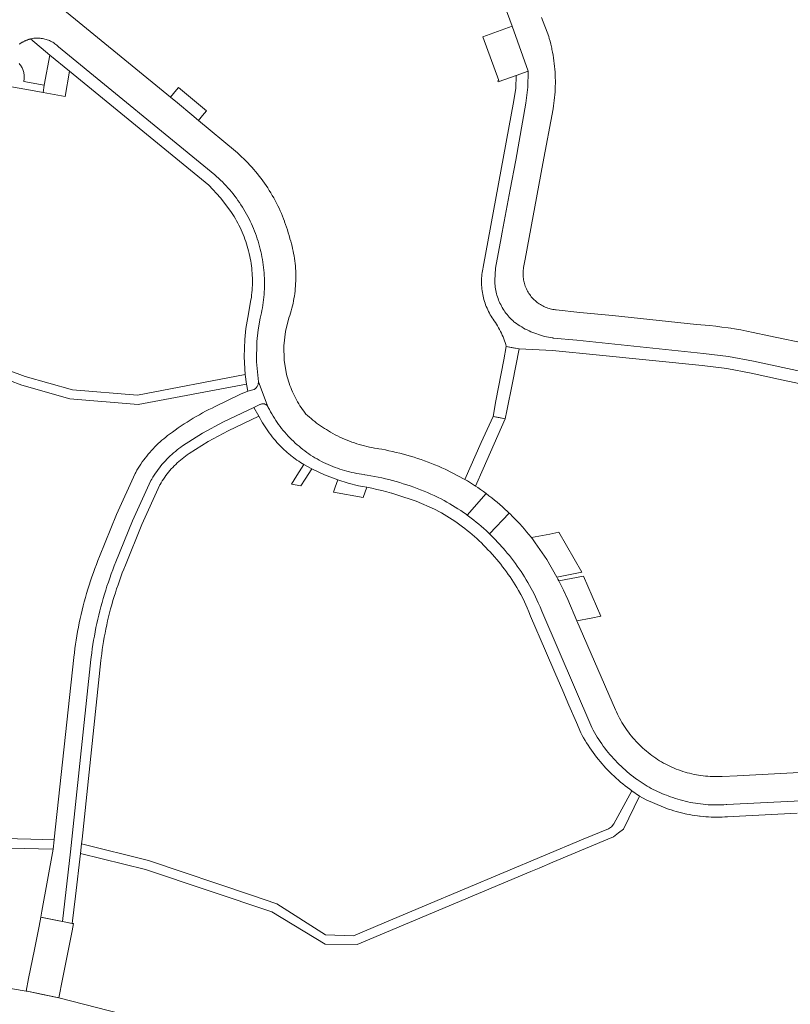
# Model space of a CAD drawing. Extents: x 146402 to 164798, y 455483 to 464134.
# Tile 434 of 575: x 158750 to 158873, y 459974 to 460131. Entities that reach past the tile are written whole.
import ezdxf

# ---------------------------------------------------------------- set-up
doc = ezdxf.new("R2010")
doc.units = 0
doc.header["$LTSCALE"] = 0.2
for name, color, linetype, lineweight in [('B-XX-VH-VERHARDING_ASFALT-GV', 252, 'CONTINUOUS', 18), ('B-XX-VH-VERHARDING_BETONSTRAATSTEEN-GV', 252, 'CONTINUOUS', 18), ('B-XX-VH-VERHARDING_TEGEL-GV', 252, 'CONTINUOUS', 18)]:
    doc.layers.add(name, color=color, linetype=linetype, lineweight=lineweight)

msp = doc.modelspace()

# ---------------------------------------------------------------- linework, layer by layer
at = {"layer": 'B-XX-VH-VERHARDING_ASFALT-GV'}
for points in [[(158749.916, 460126.685), (158749.992, 460126.74), (158750.069, 460126.793), (158750.148, 460126.844), (158750.227, 460126.894), (158750.307, 460126.943), (158750.388, 460126.99), (158750.469, 460127.036), (158750.552, 460127.081), (158750.635, 460127.124), (158750.719, 460127.166), (158750.804, 460127.206), (158750.889, 460127.245), (158750.975, 460127.282), (158751.061, 460127.318), (158751.149, 460127.353), (158751.236, 460127.386), (158751.325, 460127.417), (158751.414, 460127.447), (158751.503, 460127.475), (158751.593, 460127.502), (158751.683, 460127.527), (158751.868, 460127.568), (158752.06, 460127.603), (158752.253, 460127.63), (158752.447, 460127.648), (158752.642, 460127.659), (158752.837, 460127.662), (158753.032, 460127.657), (158753.226, 460127.644), (158753.42, 460127.623), (158753.613, 460127.594), (158753.804, 460127.557), (158753.994, 460127.512), (158754.182, 460127.459), (158754.368, 460127.399), (158754.55, 460127.332), (158754.73, 460127.256), (158754.907, 460127.174), (158755.08, 460127.084), (158755.25, 460126.988), (158755.415, 460126.884), (158755.576, 460126.774), (158755.732, 460126.657), (158755.883, 460126.534), (158756.029, 460126.405), (158756.17, 460126.27), (158781.07, 460105.86), (158781.344, 460105.619), (158781.661, 460105.33), (158781.972, 460105.036), (158782.277, 460104.735), (158782.577, 460104.429), (158782.872, 460104.118), (158783.16, 460103.801), (158783.442, 460103.479), (158783.718, 460103.152), (158783.989, 460102.819), (158784.252, 460102.482), (158784.51, 460102.139), (158784.761, 460101.792), (158785.006, 460101.44), (158785.244, 460101.084), (158785.475, 460100.723), (158785.699, 460100.359), (158785.917, 460099.99), (158786.128, 460099.617), (158786.331, 460099.24), (158786.528, 460098.859), (158786.717, 460098.475), (158786.9, 460098.087), (158787.075, 460097.696), (158787.242, 460097.302), (158787.402, 460096.905), (158787.555, 460096.504), (158787.701, 460096.101), (158787.838, 460095.696), (158787.969, 460095.288), (158788.091, 460094.877), (158788.206, 460094.464), (158788.313, 460094.05), (158788.413, 460093.633), (158788.504, 460093.214), (158788.588, 460092.794), (158788.664, 460092.372), (158788.732, 460091.95), (158788.792, 460091.525), (158788.844, 460091.1), (158788.888, 460090.674), (158788.924, 460090.247), (158788.952, 460089.82), (158788.973, 460089.392), (158788.985, 460088.964), (158788.989, 460088.535), (158788.986, 460088.107), (158788.974, 460087.679), (158788.954, 460087.251), (158788.926, 460086.823), (158788.891, 460086.396), (158788.847, 460085.97), (158788.795, 460085.545), (158788.736, 460085.12), (158788.668, 460084.697), (158788.593, 460084.276), (158788.51, 460083.856), (158788.419, 460083.437), (158788.32, 460083.02), (158787.991, 460081.185), (158787.784, 460079.332), (158787.717, 460076.099), (158788.02, 460072.88), (158789.58, 460068.81), (158789.764, 460068.457), (158789.954, 460068.107), (158790.152, 460067.761), (158790.356, 460067.42), (158790.567, 460067.082), (158790.786, 460066.749), (158791.01, 460066.421), (158791.242, 460066.097), (158791.479, 460065.777), (158791.723, 460065.462), (158791.974, 460065.153), (158792.23, 460064.848), (158792.493, 460064.549), (158792.761, 460064.255), (158793.036, 460063.967), (158793.316, 460063.684), (158793.602, 460063.407), (158793.893, 460063.135), (158794.19, 460062.87), (158794.492, 460062.61), (158794.799, 460062.357), (158795.111, 460062.11), (158795.428, 460061.869), (158795.75, 460061.634), (158796.076, 460061.406), (158796.345, 460061.226), (158796.68, 460061.01), (158797.019, 460060.802), (158797.361, 460060.6), (158797.709, 460060.405), (158798.059, 460060.217), (158798.414, 460060.036), (158798.772, 460059.863), (158799.134, 460059.696), (158799.499, 460059.537), (158799.866, 460059.385), (158800.237, 460059.241), (158800.611, 460059.104), (158800.988, 460058.975), (158801.366, 460058.853), (158801.748, 460058.739), (158802.131, 460058.632), (158802.517, 460058.534), (158802.904, 460058.443), (158803.294, 460058.36), (158803.684, 460058.284), (158804.077, 460058.217), (158804.47, 460058.157), (158804.865, 460058.106), (158805, 460058.09), (158805.375, 460058.028), (158805.955, 460057.926), (158806.534, 460057.817), (158807.111, 460057.699), (158807.686, 460057.573), (158808.26, 460057.44), (158808.832, 460057.299), (158809.402, 460057.15), (158809.97, 460056.993), (158810.536, 460056.829), (158811.099, 460056.657), (158811.66, 460056.477), (158812.218, 460056.29), (158812.775, 460056.095), (158813.328, 460055.893), (158813.878, 460055.683), (158814.426, 460055.466), (158814.97, 460055.241), (158815.512, 460055.009), (158816.05, 460054.77), (158816.228, 460054.684), (158816.691, 460054.455), (158817.151, 460054.219), (158817.607, 460053.976), (158818.059, 460053.726), (158818.507, 460053.468), (158818.951, 460053.204), (158819.391, 460052.933), (158819.827, 460052.655), (158820.258, 460052.371), (158820.685, 460052.08), (158821.108, 460051.782), (158821.316, 460051.63), (158824.323, 460055.073), (158823.875, 460055.402), (158823.423, 460055.725), (158822.966, 460056.04), (158822.61, 460056.28), (158821.33, 460057.11), (158820.927, 460057.322), (158817.78, 460058.96), (158817.241, 460059.201), (158816.699, 460059.434), (158816.155, 460059.66), (158815.606, 460059.878), (158815.056, 460060.09), (158814.502, 460060.293), (158813.945, 460060.489), (158813.386, 460060.678), (158812.825, 460060.859), (158812.261, 460061.032), (158811.695, 460061.198), (158811.126, 460061.356), (158810.556, 460061.506), (158809.983, 460061.648), (158809.409, 460061.783), (158808.833, 460061.91), (158808.255, 460062.029), (158807.675, 460062.14), (158807.23, 460062.22), (158806.938, 460062.263), (158806.528, 460062.331), (158806.12, 460062.407), (158805.712, 460062.491), (158805.307, 460062.582), (158804.903, 460062.682), (158804.501, 460062.789), (158804.102, 460062.904), (158803.704, 460063.026), (158803.309, 460063.156), (158802.917, 460063.294), (158802.527, 460063.439), (158802.141, 460063.591), (158801.757, 460063.751), (158801.376, 460063.919), (158800.999, 460064.094), (158800.625, 460064.275), (158800.255, 460064.465), (158799.889, 460064.661), (158799.526, 460064.864), (158799.167, 460065.074), (158798.848, 460065.269), (158798.532, 460065.469), (158798.219, 460065.675), (158797.911, 460065.886), (158797.605, 460066.102), (158797.304, 460066.324), (158797.006, 460066.551), (158796.713, 460066.783), (158796.423, 460067.02), (158796.138, 460067.262), (158795.857, 460067.508), (158795.58, 460067.76), (158795.472, 460067.898), (158795.254, 460068.186), (158795.043, 460068.479), (158794.837, 460068.777), (158794.639, 460069.079), (158794.447, 460069.386), (158794.262, 460069.696), (158794.084, 460070.011), (158793.913, 460070.33), (158793.749, 460070.652), (158793.593, 460070.978), (158793.443, 460071.307), (158793.301, 460071.639), (158793.166, 460071.975), (158793.039, 460072.313), (158792.919, 460072.655), (158792.807, 460072.998), (158792.702, 460073.344), (158792.605, 460073.693), (158792.516, 460074.043), (158792.13, 460076.323), (158792.07, 460078.635), (158792.326, 460080.881), (158792.89, 460083.07), (158793.017, 460083.45), (158793.136, 460083.832), (158793.248, 460084.216), (158793.351, 460084.603), (158793.448, 460084.991), (158793.536, 460085.382), (158793.616, 460085.774), (158793.689, 460086.168), (158793.754, 460086.563), (158793.81, 460086.959), (158793.859, 460087.356), (158793.9, 460087.754), (158793.933, 460088.153), (158793.958, 460088.553), (158793.975, 460088.953), (158793.984, 460089.353), (158793.986, 460089.753), (158793.979, 460090.153), (158793.964, 460090.553), (158793.941, 460090.953), (158793.91, 460091.352), (158793.871, 460091.75), (158793.824, 460092.148), (158793.769, 460092.544), (158793.707, 460092.94), (158793.636, 460093.334), (158793.557, 460093.726), (158793.471, 460094.117), (158793.377, 460094.506), (158793.275, 460094.893), (158793.166, 460095.278), (158793.049, 460095.661), (158793.02, 460095.75), (158792.902, 460096.198), (158792.777, 460096.644), (158792.643, 460097.088), (158792.502, 460097.529), (158792.354, 460097.968), (158792.198, 460098.404), (158792.173, 460098.473), (158792.034, 460098.838), (158791.863, 460099.269), (158791.685, 460099.696), (158791.499, 460100.12), (158791.306, 460100.542), (158791.106, 460100.959), (158790.898, 460101.374), (158790.684, 460101.784), (158790.462, 460102.191), (158790.233, 460102.594), (158789.998, 460102.993), (158789.755, 460103.388), (158789.506, 460103.778), (158789.25, 460104.165), (158788.987, 460104.546), (158788.718, 460104.924), (158788.443, 460105.296), (158788.161, 460105.664), (158787.872, 460106.026), (158787.578, 460106.384), (158787.277, 460106.737), (158786.971, 460107.084), (158786.658, 460107.426), (158786.339, 460107.762), (158786.015, 460108.093), (158785.685, 460108.419), (158785.35, 460108.738), (158785.009, 460109.052), (158784.663, 460109.36), (158784.36, 460109.62), (158778.471, 460114.541), (158777.42, 460115.42), (158775.101, 460117.321), (158773.995, 460118.227), (158755.11, 460133.7)], [(158745.36, 460120.49), (158752.87, 460119.13), (158753.693, 460118.981), (158753.87, 460120.16), (158750.63, 460120.76), (158750.661, 460120.917), (158750.685, 460121.075), (158750.7, 460121.234), (158750.708, 460121.394), (158750.707, 460121.554), (158750.699, 460121.713), (158750.682, 460121.872), (158750.658, 460122.03), (158750.626, 460122.187), (158750.585, 460122.342), (158750.538, 460122.495), (158750.482, 460122.644), (158750.42, 460122.791), (158750.35, 460122.935), (158750.273, 460123.075), (158750.188, 460123.211), (158750.098, 460123.343), (158750.001, 460123.47), (158749.897, 460123.592)], [(158876.21, 460010.76), (158864.3, 460010.11), (158861.94, 460010), (158861.875, 460009.997), (158861.505, 460009.981), (158861.134, 460009.973), (158860.763, 460009.974), (158860.392, 460009.982), (158860.022, 460009.998), (158859.652, 460010.023), (158859.282, 460010.055), (158858.914, 460010.095), (158858.546, 460010.144), (158858.179, 460010.2), (158857.814, 460010.264), (158857.45, 460010.336), (158857.088, 460010.416), (158856.728, 460010.503), (158856.369, 460010.598), (158856.013, 460010.702), (158855.659, 460010.812), (158855.307, 460010.931), (158854.959, 460011.056), (158854.612, 460011.19), (158854.269, 460011.33), (158853.929, 460011.479), (158853.593, 460011.634), (158853.259, 460011.797), (158852.929, 460011.966), (158852.604, 460012.143), (158852.281, 460012.327), (158851.963, 460012.518), (158851.65, 460012.716), (158851.34, 460012.92), (158851.052, 460013.117), (158850.745, 460013.337), (158850.443, 460013.563), (158850.146, 460013.796), (158849.853, 460014.035), (158849.566, 460014.28), (158849.283, 460014.532), (158849.007, 460014.789), (158848.735, 460015.052), (158848.47, 460015.32), (158848.21, 460015.594), (158847.956, 460015.874), (158847.708, 460016.159), (158847.466, 460016.449), (158847.23, 460016.744), (158847.001, 460017.044), (158846.778, 460017.349), (158846.561, 460017.658), (158846.351, 460017.972), (158846.148, 460018.291), (158845.951, 460018.613), (158845.762, 460018.94), (158845.579, 460019.271), (158845.404, 460019.605), (158845.235, 460019.944), (158845.074, 460020.285), (158844.92, 460020.63), (158838.769, 460034.816), (158837.31, 460038.18), (158836.637, 460039.684), (158835.91, 460041.163), (158835.754, 460041.463), (158835.596, 460041.763), (158833.968, 460044.566), (158832.153, 460047.251), (158831.817, 460047.693), (158831.517, 460048.077), (158831.475, 460048.131), (158831.127, 460048.563), (158830.773, 460048.991), (158830.412, 460049.413), (158830.045, 460049.83), (158829.673, 460050.242), (158829.294, 460050.649), (158828.91, 460051.049), (158828.52, 460051.445), (158828.124, 460051.834), (158827.973, 460051.979), (158824.873, 460048.64), (158825.059, 460048.46), (158825.425, 460048.095), (158825.785, 460047.725), (158826.139, 460047.348), (158826.488, 460046.967), (158826.83, 460046.58), (158827.006, 460046.383), (158827.35, 460045.992), (158827.687, 460045.595), (158828.018, 460045.192), (158828.343, 460044.785), (158828.661, 460044.373), (158828.973, 460043.956), (158829.279, 460043.534), (158829.578, 460043.108), (158829.871, 460042.677), (158830.157, 460042.242), (158830.436, 460041.802), (158830.709, 460041.358), (158830.974, 460040.91), (158831.233, 460040.458), (158831.963, 460039.091), (158832.629, 460037.692), (158832.923, 460037.025), (158833.2, 460036.35), (158841.18, 460017.78), (158841.381, 460017.4), (158841.59, 460017.023), (158841.806, 460016.651), (158842.028, 460016.282), (158842.257, 460015.918), (158842.493, 460015.558), (158842.736, 460015.203), (158842.985, 460014.852), (158843.24, 460014.506), (158843.502, 460014.165), (158843.77, 460013.828), (158844.045, 460013.497), (158844.326, 460013.17), (158844.612, 460012.85), (158844.905, 460012.534), (158845.203, 460012.224), (158845.507, 460011.919), (158845.817, 460011.621), (158846.132, 460011.328), (158846.453, 460011.041), (158846.778, 460010.76), (158847.109, 460010.485), (158847.446, 460010.216), (158847.787, 460009.953), (158848.132, 460009.697), (158848.38, 460009.52), (158848.687, 460009.296), (158848.998, 460009.079), (158849.314, 460008.869), (158849.634, 460008.665), (158849.958, 460008.468), (158850.287, 460008.278), (158850.619, 460008.094), (158850.955, 460007.918), (158851.295, 460007.749), (158851.639, 460007.587), (158851.985, 460007.433), (158852.335, 460007.286), (158852.688, 460007.146), (158853.044, 460007.014), (158853.31, 460006.92), (158853.694, 460006.774), (158854.081, 460006.635), (158854.47, 460006.504), (158854.862, 460006.381), (158855.257, 460006.265), (158855.653, 460006.157), (158856.052, 460006.056), (158856.452, 460005.964), (158856.854, 460005.879), (158857.258, 460005.802), (158857.663, 460005.733), (158858.069, 460005.671), (158858.477, 460005.618), (158858.885, 460005.573), (158859.295, 460005.535), (158859.705, 460005.506), (158860.115, 460005.484), (158860.526, 460005.471), (158860.937, 460005.466), (158861.348, 460005.468), (158861.758, 460005.479), (158862.169, 460005.497), (158862.579, 460005.524), (158862.66, 460005.53), (158878.75, 460006.35)], [(158772.159, 459970.644), (158756.208, 459974.74), (158756.011, 459974.78), (158751.194, 459975.763), (158751.005, 459975.802), (158742.89, 459977.18)]]:
    msp.add_lwpolyline(points, dxfattribs=at)
for points in [[(158828.554, 460078.315), (158827.519, 460078.509), (158827.118, 460076.395), (158825.874, 460069.836), (158825.408, 460067.376), (158826.374, 460067.178), (158827.34, 460066.98), (158827.596, 460068.247), (158828.504, 460072.744), (158829.59, 460078.12)], [(158789.58, 460068.81), (158788.02, 460072.88), (158788.02, 460072.861), (158788.017, 460072.757), (158788.006, 460072.653), (158787.987, 460072.551), (158787.961, 460072.45), (158787.926, 460072.352), (158787.885, 460072.256), (158787.835, 460072.164), (158787.78, 460072.076), (158787.717, 460071.993), (158787.648, 460071.914), (158787.574, 460071.841), (158787.494, 460071.775), (158787.409, 460071.714), (158787.32, 460071.66), (158786.33, 460071.39), (158785.17, 460070.9), (158781.14, 460068.96), (158780.627, 460068.713), (158780.117, 460068.459), (158779.611, 460068.198), (158779.109, 460067.929), (158778.611, 460067.654), (158778.116, 460067.372), (158777.626, 460067.083), (158777.14, 460066.786), (158776.657, 460066.484), (158776.18, 460066.174), (158775.706, 460065.858), (158775.237, 460065.535), (158774.773, 460065.205), (158774.313, 460064.869), (158774.18, 460064.77), (158773.863, 460064.543), (158773.55, 460064.311), (158773.243, 460064.071), (158772.94, 460063.826), (158772.642, 460063.574), (158772.35, 460063.316), (158772.063, 460063.052), (158771.782, 460062.783), (158771.506, 460062.508), (158771.235, 460062.227), (158770.971, 460061.94), (158770.713, 460061.649), (158770.46, 460061.352), (158770.214, 460061.049), (158769.974, 460060.742), (158769.74, 460060.431), (158769.513, 460060.114), (158769.292, 460059.793), (158769.078, 460059.467), (158768.871, 460059.137), (158768.67, 460058.802), (158768.477, 460058.464), (158768.37, 460058.27), (158765.388, 460051.735), (158762.71, 460045.07), (158762.451, 460044.427), (158762.2, 460043.78), (158761.956, 460043.131), (158761.719, 460042.479), (158761.49, 460041.825), (158761.269, 460041.168), (158761.055, 460040.508), (158760.849, 460039.846), (158760.65, 460039.181), (158760.459, 460038.515), (158760.276, 460037.846), (158760.101, 460037.175), (158759.933, 460036.502), (158759.773, 460035.827), (158759.621, 460035.151), (158759.477, 460034.472), (158759.341, 460033.793), (158759.212, 460033.111), (158759.091, 460032.428), (158758.978, 460031.744), (158758.873, 460031.058), (158758.776, 460030.372), (158758.687, 460029.684), (158758.606, 460028.995), (158758.6, 460028.94), (158755.463, 460000), (158755.453, 459999.909), (158755.29, 459998.42), (158753.52, 459988.518), (158753.35, 459987.57), (158756.791, 459986.902), (158758.07, 459998.01), (158758.281, 460000), (158761.33, 460028.65), (158761.371, 460029.002), (158761.457, 460029.681), (158761.55, 460030.358), (158761.651, 460031.034), (158761.76, 460031.709), (158761.877, 460032.383), (158762.002, 460033.056), (158762.135, 460033.726), (158762.276, 460034.396), (158762.424, 460035.063), (158762.58, 460035.729), (158762.744, 460036.393), (158762.916, 460037.055), (158763.096, 460037.714), (158763.283, 460038.372), (158763.478, 460039.027), (158763.68, 460039.681), (158763.891, 460040.331), (158764.108, 460040.98), (158764.334, 460041.625), (158764.567, 460042.268), (158764.807, 460042.908), (158765.055, 460043.546), (158765.31, 460044.18), (158767.951, 460050.72), (158770.87, 460057.14), (158771.02, 460057.4), (158771.208, 460057.711), (158771.402, 460058.018), (158771.604, 460058.321), (158771.812, 460058.619), (158772.027, 460058.913), (158772.248, 460059.202), (158772.475, 460059.486), (158772.709, 460059.765), (158772.948, 460060.038), (158773.194, 460060.307), (158773.445, 460060.57), (158773.702, 460060.827), (158773.965, 460061.079), (158774.233, 460061.324), (158774.507, 460061.564), (158774.786, 460061.798), (158775.069, 460062.026), (158775.358, 460062.247), (158775.652, 460062.462), (158775.95, 460062.67), (158779.136, 460064.702), (158782.46, 460066.5), (158787.304, 460068.801), (158788.25, 460069.25), (158788.306, 460069.282), (158788.383, 460069.319), (158788.463, 460069.348), (158788.546, 460069.37), (158788.63, 460069.383), (158788.715, 460069.389), (158788.8, 460069.387), (158788.885, 460069.376), (158788.968, 460069.358), (158789.049, 460069.332), (158789.128, 460069.299), (158789.203, 460069.258), (158789.273, 460069.211), (158789.339, 460069.157), (158789.4, 460069.098), (158789.455, 460069.032), (158789.504, 460068.962), (158789.545, 460068.888)], [(158753.55, 459987.531), (158753.35, 459987.57), (158753.067, 459986.157), (158752.323, 459982.438), (158751.396, 459977.785), (158751.005, 459975.802), (158751.194, 459975.763), (158753.602, 459975.271), (158756.208, 459974.74), (158756.791, 459977.677), (158758.322, 459985.408), (158758.55, 459986.56), (158758.36, 459986.59), (158757.576, 459986.744), (158755.17, 459987.214)]]:
    msp.add_lwpolyline(points, close=True, dxfattribs=at)
at = {"layer": 'B-XX-VH-VERHARDING_BETONSTRAATSTEEN-GV'}
for points in [[(158825.9, 460136.54), (158828.45, 460129.58), (158830.999, 460122.366), (158830.974, 460119.818), (158830.66, 460117.29), (158829.04, 460108.19), (158828.162, 460103.555), (158827.995, 460102.674), (158826.869, 460096.73), (158826.698, 460095.828), (158825.782, 460090.992), (158825.68, 460089.05), (158825.689, 460088.783), (158825.705, 460088.516), (158825.73, 460088.25), (158825.762, 460087.984), (158825.802, 460087.72), (158825.851, 460087.457), (158825.907, 460087.196), (158825.971, 460086.936), (158826.043, 460086.679), (158826.122, 460086.423), (158826.209, 460086.17), (158826.303, 460085.92), (158826.405, 460085.673), (158826.515, 460085.429), (158826.631, 460085.189), (158826.755, 460084.952), (158826.885, 460084.718), (158827.023, 460084.489), (158827.168, 460084.264), (158827.319, 460084.044), (158827.476, 460083.828), (158827.64, 460083.617), (158827.81, 460083.41), (158827.987, 460083.209), (158828.169, 460083.014), (158828.357, 460082.824), (158828.551, 460082.639), (158828.75, 460082.461), (158828.88, 460082.35), (158829.149, 460082.159), (158829.422, 460081.974), (158829.699, 460081.796), (158829.981, 460081.625), (158830.267, 460081.46), (158830.556, 460081.303), (158830.85, 460081.153), (158831.147, 460081.01), (158831.447, 460080.874), (158831.751, 460080.745), (158832.058, 460080.624), (158832.367, 460080.51), (158832.679, 460080.404), (158832.994, 460080.305), (158833.311, 460080.214), (158833.63, 460080.131), (158833.951, 460080.056), (158834.274, 460079.988), (158834.598, 460079.929), (158834.924, 460079.877), (158834.97, 460079.87), (158838.79, 460079.5), (158858.93, 460077.41), (158862.942, 460076.927), (158866.91, 460076.16), (158875.04, 460074.42)], [(158876, 460078.81), (158869.343, 460080.239), (158866.87, 460080.77), (158865.881, 460080.972), (158864.889, 460081.158), (158863.894, 460081.327), (158863.465, 460081.393), (158863.324, 460081.415), (158862.896, 460081.48), (158861.896, 460081.617), (158860.894, 460081.737), (158859.89, 460081.84), (158859.2, 460081.91), (158857.858, 460082.049), (158847.42, 460083.13), (158844.43, 460083.44), (158839.27, 460083.96), (158835.46, 460084.36), (158835.387, 460084.367), (158835.174, 460084.393), (158834.962, 460084.427), (158834.751, 460084.469), (158834.541, 460084.519), (158834.334, 460084.576), (158834.13, 460084.642), (158833.927, 460084.714), (158833.728, 460084.795), (158833.532, 460084.882), (158833.339, 460084.977), (158833.149, 460085.079), (158832.964, 460085.188), (158832.783, 460085.304), (158832.606, 460085.426), (158832.434, 460085.555), (158832.267, 460085.69), (158832.105, 460085.831), (158831.948, 460085.979), (158831.797, 460086.132), (158831.652, 460086.29), (158831.513, 460086.454), (158831.38, 460086.623), (158831.253, 460086.796), (158831.133, 460086.975), (158831.02, 460087.157), (158830.913, 460087.344), (158830.814, 460087.535), (158830.722, 460087.729), (158830.637, 460087.926), (158830.559, 460088.126), (158830.489, 460088.33), (158830.426, 460088.535), (158830.371, 460088.743), (158830.324, 460088.953), (158830.285, 460089.164), (158830.254, 460089.377), (158830.23, 460089.591), (158830.215, 460089.805), (158830.207, 460090.02), (158830.208, 460090.235), (158830.216, 460090.45), (158830.233, 460090.664), (158830.258, 460090.878), (158830.29, 460091.09), (158830.52, 460092.44), (158833.37, 460107.67), (158834.99, 460116.4), (158835.061, 460116.847), (158835.124, 460117.294), (158835.179, 460117.743), (158835.226, 460118.193), (158835.266, 460118.643), (158835.297, 460119.094), (158835.32, 460119.546), (158835.335, 460119.998), (158835.343, 460120.45), (158835.342, 460120.902), (158835.333, 460121.354), (158835.317, 460121.806), (158835.292, 460122.257), (158835.259, 460122.708), (158835.218, 460123.159), (158835.17, 460123.608), (158835.113, 460124.057), (158835.049, 460124.504), (158834.976, 460124.951), (158834.896, 460125.396), (158834.808, 460125.839), (158834.76, 460126.06), (158834.712, 460126.281), (158834.608, 460126.721), (158834.497, 460127.159), (158834.377, 460127.595), (158834.28, 460127.93), (158833.14, 460130.92)]]:
    msp.add_lwpolyline(points, dxfattribs=at)
for points in [[(158830.999, 460122.366), (158828.45, 460129.58), (158823.8, 460127.86), (158826.36, 460120.92), (158826.18, 460120.85), (158826.23, 460120.7), (158829.097, 460121.702)], [(158757.93, 460122.39), (158754.76, 460124.94), (158753.87, 460120.16), (158753.693, 460118.981), (158757.199, 460118.348)], [(158779.748, 460116.089), (158775.266, 460119.779), (158774.98, 460119.43), (158773.995, 460118.227), (158775.101, 460117.321), (158777.42, 460115.42), (158778.471, 460114.541), (158779.112, 460115.318)], [(158796.51, 460059), (158795.265, 460059.693), (158794.155, 460057.957), (158793.285, 460056.598), (158794.767, 460056.318), (158795.466, 460057.394)], [(158802.302, 460056.75), (158800.659, 460057.265), (158800.253, 460056.079), (158799.996, 460055.326), (158804.711, 460054.433), (158805.277, 460056.089), (158804.624, 460056.209), (158803.97, 460056.32)], [(158824.766, 460054.738), (158824.323, 460055.073), (158821.316, 460051.63), (158821.525, 460051.478), (158821.938, 460051.167), (158822.346, 460050.85), (158822.749, 460050.527), (158823.148, 460050.198), (158823.54, 460049.862), (158823.928, 460049.521), (158824.31, 460049.173), (158824.687, 460048.819), (158824.873, 460048.64), (158827.973, 460051.979), (158827.723, 460052.218), (158827.316, 460052.596), (158826.904, 460052.969), (158826.487, 460053.335), (158826.064, 460053.695), (158825.636, 460054.049), (158825.203, 460054.397)], [(158839.564, 460042.544), (158835.883, 460048.909), (158834.439, 460048.634), (158831.517, 460048.077), (158831.817, 460047.693), (158832.153, 460047.251), (158833.968, 460044.566), (158835.596, 460041.763)], [(158842.617, 460035.533), (158839.83, 460041.934), (158835.91, 460041.163), (158836.637, 460039.684), (158837.31, 460038.18), (158838.769, 460034.816), (158841.066, 460035.244)]]:
    msp.add_lwpolyline(points, close=True, dxfattribs=at)
at = {"layer": 'B-XX-VH-VERHARDING_TEGEL-GV'}
for points in [[(158753.032, 460127.657), (158752.837, 460127.662), (158752.642, 460127.659), (158752.447, 460127.648), (158752.253, 460127.63), (158752.06, 460127.603), (158751.868, 460127.568), (158751.683, 460127.527), (158754.76, 460124.94), (158757.93, 460122.39), (158780.1, 460104.2), (158782.004, 460102.232), (158783.63, 460100.03), (158783.722, 460099.893), (158783.939, 460099.56), (158784.15, 460099.222), (158784.353, 460098.88), (158784.55, 460098.534), (158784.74, 460098.185), (158784.923, 460097.831), (158785.098, 460097.474), (158785.267, 460097.113), (158785.428, 460096.749), (158785.582, 460096.382), (158785.728, 460096.012), (158785.867, 460095.639), (158785.998, 460095.264), (158786.122, 460094.885), (158786.238, 460094.505), (158786.346, 460094.122), (158786.447, 460093.737), (158786.54, 460093.35), (158786.553, 460093.296), (158786.639, 460092.916), (158786.718, 460092.535), (158786.789, 460092.152), (158786.852, 460091.767), (158786.907, 460091.382), (158786.954, 460090.995), (158786.993, 460090.608), (158787.024, 460090.22), (158787.047, 460089.831), (158787.063, 460089.442), (158787.07, 460089.053), (158787.069, 460088.664), (158787.06, 460088.274), (158787.043, 460087.885), (158787.019, 460087.497), (158786.986, 460087.109), (158786.945, 460086.722), (158786.897, 460086.335), (158786.84, 460085.95), (158786.32, 460083.16), (158786.038, 460081.41), (158785.854, 460079.646), (158785.764, 460076.847), (158785.92, 460074.05), (158786.11, 460072.53), (158786.33, 460071.39), (158787.32, 460071.66), (158787.409, 460071.714), (158787.494, 460071.775), (158787.574, 460071.841), (158787.648, 460071.914), (158787.717, 460071.993), (158787.78, 460072.076), (158787.835, 460072.164), (158787.885, 460072.256), (158787.926, 460072.352), (158787.961, 460072.45), (158787.987, 460072.551), (158788.006, 460072.653), (158788.017, 460072.757), (158788.02, 460072.861), (158788.02, 460072.88), (158787.717, 460076.099), (158787.784, 460079.332), (158787.991, 460081.185), (158788.32, 460083.02), (158788.419, 460083.437), (158788.51, 460083.856), (158788.593, 460084.276), (158788.668, 460084.697), (158788.736, 460085.12), (158788.795, 460085.545), (158788.847, 460085.97), (158788.891, 460086.396), (158788.926, 460086.823), (158788.954, 460087.251), (158788.974, 460087.679), (158788.986, 460088.107), (158788.989, 460088.535), (158788.985, 460088.964), (158788.973, 460089.392), (158788.952, 460089.82), (158788.924, 460090.247), (158788.888, 460090.674), (158788.844, 460091.1), (158788.792, 460091.525), (158788.732, 460091.95), (158788.664, 460092.372), (158788.588, 460092.794), (158788.504, 460093.214), (158788.413, 460093.633), (158788.313, 460094.05), (158788.206, 460094.464), (158788.091, 460094.877), (158787.969, 460095.288), (158787.838, 460095.696), (158787.701, 460096.101), (158787.555, 460096.504), (158787.402, 460096.905), (158787.242, 460097.302), (158787.075, 460097.696), (158786.9, 460098.087), (158786.717, 460098.475), (158786.528, 460098.859), (158786.331, 460099.24), (158786.128, 460099.617), (158785.917, 460099.99), (158785.699, 460100.359), (158785.475, 460100.723), (158785.244, 460101.084), (158785.006, 460101.44), (158784.761, 460101.792), (158784.51, 460102.139), (158784.252, 460102.482), (158783.989, 460102.819), (158783.718, 460103.152), (158783.442, 460103.479), (158783.16, 460103.801), (158782.872, 460104.118), (158782.577, 460104.429), (158782.277, 460104.735), (158781.972, 460105.036), (158781.661, 460105.33), (158781.344, 460105.619), (158781.07, 460105.86), (158756.17, 460126.27), (158756.029, 460126.405), (158755.883, 460126.534), (158755.732, 460126.657), (158755.576, 460126.774), (158755.415, 460126.884), (158755.25, 460126.988), (158755.08, 460127.084), (158754.907, 460127.174), (158754.73, 460127.256), (158754.55, 460127.332), (158754.368, 460127.399), (158754.182, 460127.459), (158753.994, 460127.512), (158753.804, 460127.557), (158753.613, 460127.594), (158753.42, 460127.623), (158753.226, 460127.644)], [(158788.11, 460067.4), (158787.304, 460068.801), (158782.46, 460066.5), (158779.136, 460064.702), (158775.95, 460062.67), (158775.652, 460062.462), (158775.358, 460062.247), (158775.069, 460062.026), (158774.786, 460061.798), (158774.507, 460061.564), (158774.233, 460061.324), (158773.965, 460061.079), (158773.702, 460060.827), (158773.445, 460060.57), (158773.194, 460060.307), (158772.948, 460060.038), (158772.709, 460059.765), (158772.475, 460059.486), (158772.248, 460059.202), (158772.027, 460058.913), (158771.812, 460058.619), (158771.604, 460058.321), (158771.402, 460058.018), (158771.208, 460057.711), (158771.02, 460057.4), (158770.87, 460057.14), (158767.951, 460050.72), (158765.31, 460044.18), (158765.055, 460043.546), (158764.807, 460042.908), (158764.567, 460042.268), (158764.334, 460041.625), (158764.108, 460040.98), (158763.891, 460040.331), (158763.68, 460039.681), (158763.478, 460039.027), (158763.283, 460038.372), (158763.096, 460037.714), (158762.916, 460037.055), (158762.744, 460036.393), (158762.58, 460035.729), (158762.424, 460035.063), (158762.276, 460034.396), (158762.135, 460033.726), (158762.002, 460033.056), (158761.877, 460032.383), (158761.76, 460031.709), (158761.651, 460031.034), (158761.55, 460030.358), (158761.457, 460029.681), (158761.371, 460029.002), (158761.33, 460028.65), (158758.281, 460000), (158758.07, 459998.01), (158756.791, 459986.902), (158758.361, 459986.597), (158758.869, 459990.918), (158759.67, 459997.73), (158759.83, 459999.26), (158759.909, 460000), (158762.92, 460028.48), (158762.968, 460028.899), (158763.05, 460029.559), (158763.14, 460030.219), (158763.238, 460030.877), (158763.344, 460031.534), (158763.458, 460032.19), (158763.579, 460032.844), (158763.709, 460033.497), (158763.846, 460034.148), (158763.991, 460034.797), (158764.144, 460035.445), (158764.305, 460036.091), (158764.473, 460036.735), (158764.649, 460037.376), (158764.833, 460038.016), (158765.025, 460038.653), (158765.224, 460039.288), (158765.431, 460039.921), (158765.645, 460040.551), (158765.867, 460041.178), (158766.097, 460041.803), (158766.334, 460042.425), (158766.578, 460043.044), (158766.83, 460043.66), (158769.435, 460050.132), (158772.33, 460056.48), (158772.355, 460056.523), (158772.527, 460056.817), (158772.706, 460057.106), (158772.892, 460057.391), (158773.084, 460057.672), (158773.283, 460057.948), (158773.488, 460058.219), (158773.7, 460058.486), (158773.918, 460058.747), (158774.142, 460059.003), (158774.372, 460059.254), (158774.608, 460059.499), (158774.849, 460059.739), (158775.096, 460059.973), (158775.349, 460060.201), (158775.607, 460060.424), (158775.87, 460060.639), (158776.138, 460060.849), (158776.41, 460061.053), (158776.688, 460061.25), (158776.97, 460061.44), (158780.024, 460063.387), (158783.22, 460065.09)], [(158827.34, 460066.98), (158825.408, 460067.376), (158823.547, 460063.2), (158820.927, 460057.322), (158821.33, 460057.11), (158822.61, 460056.28), (158823.817, 460059.009)], [(158848.78, 460006.88), (158847.52, 460007.73), (158844.65, 460002.45), (158844.285, 460001.98), (158843.79, 460001.65), (158839.779, 460000), (158814.49, 459989.38), (158808.078, 459986.676), (158803.18, 459984.61), (158798.7, 459984.78), (158790.97, 459989.7), (158786.931, 459991.064), (158770.5, 459996.61), (158759.83, 459999.26), (158759.67, 459997.73), (158770.02, 459995.19), (158790.17, 459988.44), (158798.65, 459983.28), (158803.76, 459983.23), (158831.413, 459994.845), (158832.741, 459995.403), (158834.936, 459996.325), (158843.683, 460000), (158844.6, 460000.39), (158845.391, 460001.022), (158846.23, 460001.59)]]:
    msp.add_lwpolyline(points, close=True, dxfattribs=at)
for points in [[(158875.04, 460074.42), (158866.91, 460076.16), (158862.942, 460076.927), (158858.93, 460077.41), (158838.79, 460079.5), (158834.97, 460079.87), (158834.924, 460079.877), (158834.598, 460079.929), (158834.274, 460079.988), (158833.951, 460080.056), (158833.63, 460080.131), (158833.311, 460080.214), (158832.994, 460080.305), (158832.679, 460080.404), (158832.367, 460080.51), (158832.058, 460080.624), (158831.751, 460080.745), (158831.447, 460080.874), (158831.147, 460081.01), (158830.85, 460081.153), (158830.556, 460081.303), (158830.267, 460081.46), (158829.981, 460081.625), (158829.699, 460081.796), (158829.422, 460081.974), (158829.149, 460082.159), (158828.88, 460082.35), (158828.75, 460082.461), (158828.551, 460082.639), (158828.357, 460082.824), (158828.169, 460083.014), (158827.987, 460083.209), (158827.81, 460083.41), (158827.64, 460083.617), (158827.476, 460083.828), (158827.319, 460084.044), (158827.168, 460084.264), (158827.023, 460084.489), (158826.885, 460084.718), (158826.755, 460084.952), (158826.631, 460085.189), (158826.515, 460085.429), (158826.405, 460085.673), (158826.303, 460085.92), (158826.209, 460086.17), (158826.122, 460086.423), (158826.043, 460086.679), (158825.971, 460086.936), (158825.907, 460087.196), (158825.851, 460087.457), (158825.802, 460087.72), (158825.762, 460087.984), (158825.73, 460088.25), (158825.705, 460088.516), (158825.689, 460088.783), (158825.68, 460089.05), (158825.782, 460090.992), (158826.698, 460095.828), (158826.869, 460096.73), (158827.995, 460102.674), (158828.162, 460103.555), (158829.04, 460108.19), (158830.66, 460117.29), (158830.974, 460119.818), (158830.999, 460122.366), (158829.097, 460121.702), (158829.025, 460119.689), (158828.752, 460117.694), (158823.84, 460091.14), (158823.78, 460090.857), (158823.727, 460090.572), (158823.682, 460090.286), (158823.646, 460089.999), (158823.617, 460089.711), (158823.596, 460089.422), (158823.583, 460089.133), (158823.578, 460088.843), (158823.581, 460088.554), (158823.593, 460088.265), (158823.612, 460087.976), (158823.639, 460087.687), (158823.674, 460087.4), (158823.717, 460087.114), (158823.768, 460086.829), (158823.826, 460086.545), (158823.893, 460086.264), (158823.967, 460085.984), (158824.049, 460085.706), (158824.139, 460085.431), (158824.236, 460085.158), (158824.341, 460084.888), (158824.453, 460084.621), (158824.572, 460084.357), (158824.699, 460084.097), (158824.833, 460083.84), (158824.974, 460083.587), (158825.122, 460083.339), (158825.276, 460083.094), (158825.438, 460082.853), (158825.44, 460082.85), (158825.614, 460082.606), (158825.796, 460082.338), (158825.971, 460082.065), (158826.14, 460081.788), (158826.301, 460081.506), (158826.456, 460081.221), (158826.603, 460080.932), (158826.744, 460080.64), (158826.877, 460080.344), (158827.003, 460080.045), (158827.121, 460079.743), (158827.232, 460079.438), (158827.335, 460079.131), (158827.431, 460078.821), (158827.519, 460078.509), (158829.59, 460078.12), (158834.91, 460077.89), (158842.397, 460077.129), (158858.72, 460075.47), (158862.653, 460075.008), (158866.54, 460074.25), (158870.903, 460073.314), (158876.664, 460072.078)], [(158748.36, 460073.073), (158750.34, 460072.33), (158757.99, 460070.19), (158768.869, 460069.249), (158786.11, 460072.53), (158785.92, 460074.05), (158768.772, 460070.758), (158758.39, 460071.63), (158750.87, 460073.74), (158745.393, 460075.781)], [(158878.75, 460006.35), (158862.66, 460005.53), (158862.579, 460005.524), (158862.169, 460005.497), (158861.758, 460005.479), (158861.348, 460005.468), (158860.937, 460005.466), (158860.526, 460005.471), (158860.115, 460005.484), (158859.705, 460005.506), (158859.295, 460005.535), (158858.885, 460005.573), (158858.477, 460005.618), (158858.069, 460005.671), (158857.663, 460005.733), (158857.258, 460005.802), (158856.854, 460005.879), (158856.452, 460005.964), (158856.052, 460006.056), (158855.653, 460006.157), (158855.257, 460006.265), (158854.862, 460006.381), (158854.47, 460006.504), (158854.081, 460006.635), (158853.694, 460006.774), (158853.31, 460006.92), (158853.044, 460007.014), (158852.688, 460007.146), (158852.335, 460007.286), (158851.985, 460007.433), (158851.639, 460007.587), (158851.295, 460007.749), (158850.955, 460007.918), (158850.619, 460008.094), (158850.287, 460008.278), (158849.958, 460008.468), (158849.634, 460008.665), (158849.314, 460008.869), (158848.998, 460009.079), (158848.687, 460009.296), (158848.38, 460009.52), (158848.132, 460009.697), (158847.787, 460009.953), (158847.446, 460010.216), (158847.109, 460010.485), (158846.778, 460010.76), (158846.453, 460011.041), (158846.132, 460011.328), (158845.817, 460011.621), (158845.507, 460011.919), (158845.203, 460012.224), (158844.905, 460012.534), (158844.612, 460012.85), (158844.326, 460013.17), (158844.045, 460013.497), (158843.77, 460013.828), (158843.502, 460014.165), (158843.24, 460014.506), (158842.985, 460014.852), (158842.736, 460015.203), (158842.493, 460015.558), (158842.257, 460015.918), (158842.028, 460016.282), (158841.806, 460016.651), (158841.59, 460017.023), (158841.381, 460017.4), (158841.18, 460017.78), (158833.2, 460036.35), (158832.923, 460037.025), (158832.629, 460037.692), (158831.963, 460039.091), (158831.233, 460040.458), (158830.974, 460040.91), (158830.709, 460041.358), (158830.436, 460041.802), (158830.157, 460042.242), (158829.871, 460042.677), (158829.578, 460043.108), (158829.279, 460043.534), (158828.973, 460043.956), (158828.661, 460044.373), (158828.343, 460044.785), (158828.018, 460045.192), (158827.687, 460045.595), (158827.35, 460045.992), (158827.006, 460046.383), (158826.83, 460046.58), (158826.488, 460046.967), (158826.139, 460047.348), (158825.785, 460047.725), (158825.425, 460048.095), (158825.059, 460048.46), (158824.873, 460048.64), (158824.687, 460048.819), (158824.31, 460049.173), (158823.928, 460049.521), (158823.54, 460049.862), (158823.148, 460050.198), (158822.749, 460050.527), (158822.346, 460050.85), (158821.938, 460051.167), (158821.525, 460051.478), (158821.316, 460051.63), (158821.108, 460051.782), (158820.685, 460052.08), (158820.258, 460052.371), (158819.827, 460052.655), (158819.391, 460052.933), (158818.951, 460053.204), (158818.507, 460053.468), (158818.059, 460053.726), (158817.607, 460053.976), (158817.151, 460054.219), (158816.691, 460054.455), (158816.228, 460054.684), (158816.05, 460054.77), (158815.512, 460055.009), (158814.97, 460055.241), (158814.426, 460055.466), (158813.878, 460055.683), (158813.328, 460055.893), (158812.775, 460056.095), (158812.218, 460056.29), (158811.66, 460056.477), (158811.099, 460056.657), (158810.536, 460056.829), (158809.97, 460056.993), (158809.402, 460057.15), (158808.832, 460057.299), (158808.26, 460057.44), (158807.686, 460057.573), (158807.111, 460057.699), (158806.534, 460057.817), (158805.955, 460057.926), (158805.375, 460058.028), (158805, 460058.09), (158804.865, 460058.106), (158804.47, 460058.157), (158804.077, 460058.217), (158803.684, 460058.284), (158803.294, 460058.36), (158802.904, 460058.443), (158802.517, 460058.534), (158802.131, 460058.632), (158801.748, 460058.739), (158801.366, 460058.853), (158800.988, 460058.975), (158800.611, 460059.104), (158800.237, 460059.241), (158799.866, 460059.385), (158799.499, 460059.537), (158799.134, 460059.696), (158798.772, 460059.863), (158798.414, 460060.036), (158798.059, 460060.217), (158797.709, 460060.405), (158797.361, 460060.6), (158797.019, 460060.802), (158796.68, 460061.01), (158796.345, 460061.226), (158796.076, 460061.406), (158795.75, 460061.634), (158795.428, 460061.869), (158795.111, 460062.11), (158794.799, 460062.357), (158794.492, 460062.61), (158794.19, 460062.87), (158793.893, 460063.135), (158793.602, 460063.407), (158793.316, 460063.684), (158793.036, 460063.967), (158792.761, 460064.255), (158792.493, 460064.549), (158792.23, 460064.848), (158791.974, 460065.153), (158791.723, 460065.462), (158791.479, 460065.777), (158791.242, 460066.097), (158791.01, 460066.421), (158790.786, 460066.749), (158790.567, 460067.082), (158790.356, 460067.42), (158790.152, 460067.761), (158789.954, 460068.107), (158789.764, 460068.457), (158789.58, 460068.81), (158789.545, 460068.888), (158789.504, 460068.962), (158789.455, 460069.032), (158789.4, 460069.098), (158789.339, 460069.157), (158789.273, 460069.211), (158789.203, 460069.258), (158789.128, 460069.299), (158789.049, 460069.332), (158788.968, 460069.358), (158788.885, 460069.376), (158788.8, 460069.387), (158788.715, 460069.389), (158788.63, 460069.383), (158788.546, 460069.37), (158788.463, 460069.348), (158788.383, 460069.319), (158788.306, 460069.282), (158788.25, 460069.25), (158787.304, 460068.801), (158788.11, 460067.4), (158788.29, 460067.053), (158788.478, 460066.71), (158788.672, 460066.371), (158788.874, 460066.036), (158789.082, 460065.705), (158789.297, 460065.379), (158789.518, 460065.057), (158789.746, 460064.74), (158789.981, 460064.427), (158790.222, 460064.119), (158790.469, 460063.816), (158790.722, 460063.519), (158790.981, 460063.226), (158791.246, 460062.939), (158791.44, 460062.737), (158791.67, 460062.505), (158791.903, 460062.276), (158792.141, 460062.051), (158792.382, 460061.831), (158792.627, 460061.615), (158792.875, 460061.402), (158793.127, 460061.194), (158793.255, 460061.093), (158793.383, 460060.991), (158793.642, 460060.792), (158793.905, 460060.597), (158794.17, 460060.407), (158794.44, 460060.222), (158794.712, 460060.041), (158794.987, 460059.865), (158795.265, 460059.693), (158796.51, 460059), (158798.555, 460058.063), (158800.659, 460057.265), (158802.302, 460056.75), (158803.97, 460056.32), (158804.624, 460056.209), (158805.277, 460056.089), (158806.085, 460055.927), (158806.89, 460055.752), (158807.692, 460055.563), (158808.491, 460055.361), (158809.255, 460055.154), (158809.264, 460055.152), (158810.062, 460054.894), (158813.16, 460053.89), (158816.06, 460052.6), (158816.309, 460052.471), (158816.749, 460052.235), (158817.186, 460051.992), (158817.619, 460051.743), (158818.047, 460051.486), (158818.472, 460051.223), (158818.892, 460050.953), (158819.307, 460050.676), (158819.718, 460050.393), (158820.125, 460050.103), (158820.527, 460049.806), (158820.924, 460049.503), (158821.317, 460049.194), (158821.704, 460048.879), (158822.086, 460048.557), (158822.463, 460048.23), (158822.835, 460047.896), (158823.201, 460047.556), (158823.562, 460047.211), (158823.917, 460046.86), (158824.266, 460046.503), (158824.61, 460046.141), (158824.948, 460045.773), (158825.28, 460045.4), (158825.327, 460045.348), (158825.663, 460044.974), (158825.993, 460044.594), (158826.317, 460044.209), (158826.635, 460043.819), (158826.947, 460043.424), (158827.252, 460043.024), (158827.551, 460042.62), (158827.843, 460042.21), (158828.129, 460041.796), (158828.408, 460041.378), (158828.68, 460040.955), (158828.946, 460040.528), (158829.205, 460040.096), (158829.457, 460039.661), (158829.826, 460038.972), (158830.189, 460038.295), (158830.853, 460036.894), (158831.139, 460036.23), (158831.41, 460035.56), (158833.78, 460030.044), (158835.27, 460026.575), (158836.521, 460023.663), (158837.51, 460021.36), (158838.69, 460018.61), (158839.4, 460016.95), (158839.62, 460016.545), (158839.847, 460016.143), (158840.081, 460015.746), (158840.322, 460015.352), (158840.57, 460014.963), (158840.825, 460014.579), (158841.086, 460014.198), (158841.353, 460013.823), (158841.627, 460013.452), (158841.908, 460013.086), (158842.195, 460012.725), (158842.488, 460012.368), (158842.787, 460012.017), (158843.092, 460011.671), (158843.403, 460011.331), (158843.72, 460010.996), (158844.043, 460010.666), (158844.372, 460010.343), (158844.706, 460010.024), (158845.045, 460009.712), (158845.39, 460009.406), (158845.74, 460009.106), (158846.095, 460008.811), (158846.456, 460008.523), (158846.821, 460008.242), (158847.191, 460007.966), (158847.52, 460007.73), (158848.78, 460006.88), (158849.82, 460006.28), (158852.57, 460005.1), (158852.976, 460004.947), (158853.384, 460004.802), (158853.795, 460004.665), (158854.208, 460004.534), (158854.624, 460004.412), (158855.042, 460004.297), (158855.462, 460004.19), (158855.884, 460004.091), (158856.019, 460004.062), (158856.307, 460004), (158856.732, 460003.916), (158857.159, 460003.841), (158857.587, 460003.773), (158858.016, 460003.713), (158858.338, 460003.674), (158858.446, 460003.661), (158858.878, 460003.617), (158859.31, 460003.581), (158859.742, 460003.553), (158860.175, 460003.533), (158860.608, 460003.521), (158861.041, 460003.517), (158861.475, 460003.521), (158861.908, 460003.533), (158862.341, 460003.553), (158862.76, 460003.58), (158863.664, 460003.627), (158873.89, 460004.16)], [(158748.334, 459998.59), (158755.29, 459998.42), (158755.453, 459999.909), (158751.735, 460000), (158743.16, 460000.21)]]:
    msp.add_lwpolyline(points, dxfattribs=at)

doc.saveas('drawing.dxf')
